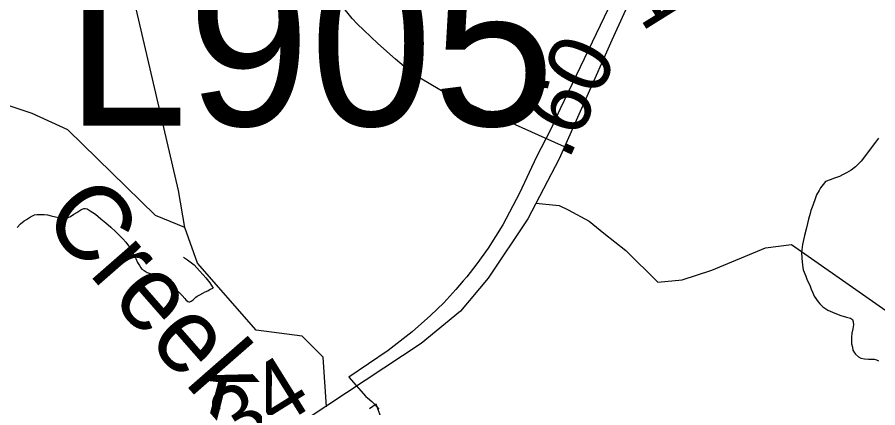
# Model space of a CAD drawing. Extents: x 2001466 to 31450019, y -30647475 to 847247.
# Drawn here: x 2056764 to 2060195, y 761727 to 763285 of the extents above; entities that cross this region are included whole.
import ezdxf

# ---------------------------------------------------------------- set-up
doc = ezdxf.new("R2010")
doc.units = 0
for name, color, linetype in [('Exist Boundary Political City Limit New', 7, 'Continuous'), ('Exist Hydrographic Creek Single Shore', 7, 'Continuous'), ('Exist Hydrographic Creek Single Shore Label', 7, 'Continuous'), ('Exist Hydrographic Lake Shore', 7, 'Continuous'), ('Exist Hydrographic Misc Water Feature', 7, 'Continuous'), ('Exist Road Non-System Type 51', 7, 'Continuous'), ('Exist Road Primary Interstate Structure Cantilever Sign Number Label', 7, 'Continuous'), ('Exist Road Secondary Mileage Hundredths English Label', 7, 'Continuous'), ('Exist Road Secondary Type 51 Attributed', 7, 'Continuous'), ('Exist Road Secondary Type 51 Number Label', 7, 'Continuous'), ('Map Preparation Boundary City Limit Buffer Line', 7, 'Continuous')]:
    doc.layers.add(name, color=color, linetype=linetype)

msp = doc.modelspace()

# ---------------------------------------------------------------- linework, layer by layer
at = {"layer": 'Exist Boundary Political City Limit New'}
msp.add_lwpolyline([(2059119.9, 763318.8), (2058929.5, 762918.9), (2058891.2, 762838.6), (2058834.9, 762728), (2058766.4, 762582.6), (2058699.9, 762456.4), (2058641.8, 762363.4), (2058597.1, 762300.6), (2058556.4, 762248.7), (2058542.9, 762232.8), (2058513.5, 762198.5), (2058464.6, 762145.7), (2058412.2, 762095), (2058339.2, 762030.3), (2058243.5, 761955.3), (2058086.8, 761848.3), (2058154.2, 761771.6), (2058160.9, 761766.5), (2058177.9, 761752), (2058188.4, 761741.8), (2058199.6, 761728.8), (2058205.9, 761721)], dxfattribs=at)
at = {"layer": 'Exist Hydrographic Creek Single Shore'}
for points in [[(2057432.9, 762445.4), (2057316.1, 762493.7), (2056966, 762835.6), (2056823.9, 762900.8), (2056074.1, 763149.1), (2055857.1, 763150.2), (2055732, 763257.8), (2055256.1, 763441.4), (2055198.1, 763508.3), (2055206.1, 763590.1), (2055281.1, 763641)], [(2057432.9, 762445.4), (2057408.1, 762593.6), (2057240, 763312.3)], [(2057997.9, 761730.7), (2057984.1, 761928.8), (2057900, 762012.6), (2057716.9, 762036), (2057483, 762303.3), (2057432.9, 762445.4)]]:
    msp.add_lwpolyline(points, dxfattribs=at)
at = {"layer": 'Exist Hydrographic Lake Shore'}
msp.add_lwpolyline([(2058220.3, 761672.3), (2058195.7, 761741.2), (2058169.5, 761722.8)], dxfattribs=at)
at = {"layer": 'Exist Hydrographic Misc Water Feature'}
for points in [[(2060198.5, 762802.5), (2060186.4, 762786.5), (2060164.6, 762758.5), (2060150.7, 762738.3), (2060128.8, 762710.4), (2060106.6, 762688.2), (2060088.6, 762674.3), (2060070.7, 762664.1), (2060055.1, 762656.3), (2060043, 762650), (2060022.9, 762642.1), (2060004.9, 762635.9), (2059986.9, 762630.1), (2059976.8, 762617.8), (2059966.8, 762603.9), (2059961, 762593.9), (2059951.2, 762575.9), (2059947.1, 762563.9), (2059936.8, 762533.8), (2059928.8, 762514), (2059925.1, 762501.9), (2059919.4, 762479.7), (2059915.1, 762462.1), (2059909.3, 762439.8), (2059903.4, 762414), (2059895.6, 762377.9), (2059891.1, 762346.1), (2059891.7, 762323.7), (2059895.6, 762295.9), (2059897.7, 762277.7), (2059907.7, 762251.8), (2059913.7, 762236), (2059919.6, 762224.1), (2059925.8, 762211.8), (2059929.6, 762199.9), (2059935.8, 762185.9), (2059941.5, 762172.1), (2059957.9, 762150.1), (2059963.9, 762141.9), (2059975.8, 762129.9), (2059996.1, 762116), (2060023.8, 762104.1), (2060048.2, 762094.3), (2060070.1, 762088.1), (2060085.9, 762084.1), (2060093.9, 762078.4), (2060097.6, 762070.1), (2060097.8, 762058.3), (2060095.9, 762042.4), (2060092, 762024.3), (2060089.8, 762008.4), (2060090, 761996.3), (2060090.2, 761982.4), (2060094.3, 761968.4), (2060096.2, 761956.4), (2060102.1, 761946.1), (2060106.2, 761940.2), (2060118.1, 761930.3), (2060128.1, 761924.3), (2060142.3, 761922.2), (2060158.1, 761920.6), (2060166.3, 761920.6), (2060180.2, 761920.5), (2060190.1, 761918.6), (2060197.9, 761914.5)], [(2056764.1, 762446.2), (2056777.8, 762460), (2056791.7, 762472.1), (2056801.8, 762478.3), (2056813.7, 762486.2), (2056825.8, 762492.1), (2056833.6, 762496.2), (2056843.8, 762498.3), (2056853.5, 762498.4), (2056871.7, 762498.1), (2056885.4, 762496.4), (2056899.6, 762492.2), (2056917.6, 762488.3), (2056935.7, 762484.3), (2056945.7, 762482.4), (2056955.4, 762482.5), (2056965.4, 762484.3), (2056977.5, 762490.5), (2056989.6, 762498.5), (2057001.5, 762506.4), (2057017.7, 762516.5), (2057023.4, 762518.5), (2057029.6, 762522.4), (2057035.5, 762522.3), (2057043.3, 762520.7), (2057055.6, 762512.4), (2057075.9, 762498.8), (2057097.5, 762480.5), (2057117.4, 762464.9), (2057137.7, 762446.8)], [(2057137.7, 762446.8), (2057157.8, 762428.8), (2057173.7, 762412.9), (2057185.8, 762401), (2057197.9, 762386.9), (2057211.7, 762367), (2057225.8, 762342.9), (2057231.8, 762333.1), (2057237.7, 762322.9), (2057244.1, 762306.9), (2057251.9, 762294.8), (2057257.8, 762285), (2057261.9, 762279.1), (2057270.1, 762275), (2057282, 762267.1), (2057298, 762261), (2057313.8, 762259), (2057326.1, 762253.1), (2057333.9, 762249.1), (2057343.9, 762243.1), (2057364, 762231.1), (2057376.1, 762219.1), (2057394.2, 762203.4), (2057402.2, 762195.3), (2057412, 762185.3), (2057421.9, 762175.3), (2057432.1, 762163.2), (2057436.2, 762157.3), (2057444.2, 762151.2), (2057448.1, 762149.4), (2057452, 762149.6), (2057458.4, 762151.5), (2057466.2, 762157.2), (2057476.2, 762167.5), (2057481.9, 762171.5), (2057492.4, 762177.6), (2057504.1, 762183.5), (2057513.9, 762189.3), (2057524.4, 762193.4), (2057533.8, 762199.7), (2057545.9, 762203.5)], [(2057427.6, 762327.4), (2057443.8, 762317.2), (2057469.8, 762297.4), (2057491.8, 762273.4), (2057506.1, 762257.4), (2057516, 762245.4), (2057531.8, 762225.6), (2057545.9, 762203.5)]]:
    msp.add_lwpolyline(points, dxfattribs=at)
at = {"layer": 'Exist Road Non-System Type 51'}
for points in [[(2058946.1, 762768.4), (2058479, 762977.6), (2058342, 763059.5), (2058271.9, 763117.9), (2058201.8, 763179.8), (2058146.7, 763233.2), (2058120, 763258.3), (2058100, 763280), (2058083.6, 763300.1), (2058053.5, 763336.8), (2058015.1, 763390.3), (2057976.7, 763498.9)], [(2058831.9, 762542.9), (2058925.5, 762533.4), (2058960.4, 762517), (2059044.8, 762471.6), (2059103.4, 762422.8), (2059191.2, 762354.4), (2059318.1, 762227.4), (2059415.8, 762237.2), (2059532.9, 762276.3), (2059747.7, 762364.2), (2059851.8, 762378), (2060470.1, 761944.1), (2060538.4, 761856.2), (2060597, 761778), (2060665.3, 761651), (2060831.3, 761328.7), (2060894.1, 761128.7), (2061019.2, 761068.6), (2061304, 760989.2), (2061638, 760894), (2061721, 760858.4)]]:
    msp.add_lwpolyline(points, dxfattribs=at)
at = {"layer": 'Exist Road Secondary Type 51 Attributed'}
msp.add_lwpolyline([(2059492.5, 763980.3), (2059346.3, 763658.2), (2059135.5, 763193.5), (2058924.6, 762720.1), (2058800.7, 762480.1), (2058641.4, 762244.2), (2058531.9, 762112.1), (2058374.2, 761983.3), (2057854.4, 761638.6), (2057315.2, 761283.5), (2056903.2, 761012.9), (2056481.6, 760721.4), (2056269.1, 760562), (2056103.4, 760379.2), (2055984.3, 760240.7), (2055858.8, 760031.4), (2055702.6, 759646.5), (2055506.3, 759175.4), (2055313.2, 758792.1), (2055007.4, 758203.5)], dxfattribs=at)
at = {"layer": 'Map Preparation Boundary City Limit Buffer Line'}
msp.add_lwpolyline([(2059119.9, 763318.8), (2058929.5, 762918.9), (2058891.2, 762838.6), (2058834.9, 762728), (2058766.4, 762582.6), (2058699.9, 762456.4), (2058641.8, 762363.4), (2058597.1, 762300.6), (2058556.4, 762248.7), (2058542.9, 762232.8), (2058513.5, 762198.5), (2058464.6, 762145.7), (2058412.2, 762095), (2058339.2, 762030.3), (2058243.5, 761955.3), (2058086.8, 761848.3), (2058154.2, 761771.6), (2058160.9, 761766.5), (2058177.9, 761752), (2058188.4, 761741.8), (2058199.6, 761728.8), (2058205.9, 761721)], dxfattribs=at)

# ---------------------------------------------------------------- texts
at = {"layer": 'Exist Hydrographic Creek Single Shore Label'}
msp.add_text('Creek', height=300, rotation=311.2025, dxfattribs=at).set_placement((2056855.2, 762480.4))
at = {"layer": 'Exist Road Primary Interstate Structure Cantilever Sign Number Label'}
msp.add_text('L905', height=656.17, dxfattribs=at).set_placement((2056955.8, 762851.9))
at = {"layer": 'Exist Road Secondary Mileage Hundredths English Label'}
for s, rotation, p in [('.60', 64.7626, (2058960.8, 762709.3)), ('.34', 31.9111, (2057555.6, 761490.4))]:
    msp.add_text(s, height=250, rotation=rotation, dxfattribs=at).set_placement(p)
at = {"layer": 'Exist Road Secondary Type 51 Number Label'}
msp.add_text('1002', height=250, rotation=31.918, dxfattribs=at).set_placement((2059250.6, 763225.2))

doc.saveas('drawing.dxf')
